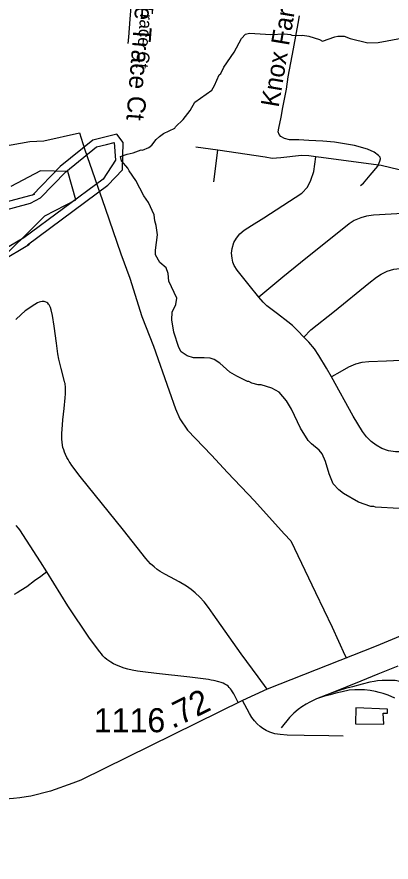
# Model space of a CAD drawing. Extents: x 1383679 to 1536984, y 460658 to 651027.
# Drawn here: x 1402244 to 1404192, y 514030 to 518428 of the extents above; entities that cross this region are included whole.
import ezdxf

# ---------------------------------------------------------------- set-up
doc = ezdxf.new("R2010")
doc.units = 0
for name, color, linetype in [('Default', 7, 'Continuous'), ('Exist Boundary Political City Limit New', 7, 'Continuous'), ('Exist Cultural Warehouse Building Footprint', 7, 'Continuous'), ('Exist Hydrographic Bay Label', 7, 'Continuous'), ('Exist Hydrographic Buffer Line', 7, 'Continuous'), ('Exist Hydrographic Misc Water Feature', 7, 'Continuous'), ('Exist Hydrographic Pond Under 1500 Sq Ft', 7, 'Continuous'), ('Exist Railroad Spur', 7, 'Continuous'), ('Exist Road Non-System Type 51', 7, 'Continuous'), ('Exist Road Non-System Type 51 Label', 7, 'Continuous'), ('Exist Road Secondary Mileage Hundredths English Label', 7, 'Continuous'), ('Exist Road Secondary Type 51 Attributed', 7, 'Continuous'), ('Exist Road Secondary Type 51 Number Label', 7, 'Continuous'), ('Exist Utilities Electrical Transmission Line', 7, 'Continuous'), ('Map Preparation Boundary City Limit Buffer Line', 7, 'Continuous')]:
    doc.layers.add(name, color=color, linetype=linetype)

msp = doc.modelspace()

# ---------------------------------------------------------------- linework, layer by layer
at = {"layer": 'Default'}
msp.add_lwpolyline([(1402118.5, 517125.1), (1402389.6, 517393.4), (1402551.2, 517476.1), (1402508.9, 517622.6), (1402366, 517626.9), (1402212.2, 517544.8)], dxfattribs=at)
at = {"layer": 'Exist Boundary Political City Limit New'}
msp.add_lwpolyline([(1402118.5, 517125.1), (1402389.6, 517393.4), (1402551.2, 517476.1), (1402508.9, 517622.6), (1402366, 517626.9), (1402212.2, 517544.8)], dxfattribs=at)
at = {"layer": 'Exist Cultural Warehouse Building Footprint'}
msp.add_lwpolyline([(1404008.6, 514833.2), (1404006.2, 514750.4), (1404153.6, 514748.1), (1404151.2, 514804.9), (1404172.3, 514804.9), (1404172.3, 514825.3), (1404008.6, 514833.2)], dxfattribs=at)
at = {"layer": 'Exist Hydrographic Bay Label'}
for points in [[(1402299.6, 517241.8), (1402717.6, 517551.8), (1402793.6, 517632.4), (1402796.6, 517773.4), (1402764.6, 517816.7)], [(1402764.6, 517816.7), (1402638.6, 517786.4), (1402469.6, 517648.7), (1402324.4, 517500.6)], [(1402334.9, 517503.4), (1402106.1, 517442.4)], [(1401184, 515202.6), (1401180, 515402.9), (1401155, 515426.4), (1400814, 515466.1), (1400773, 515509.6), (1400775.1, 515611.3), (1400957.1, 515932.6), (1401068.1, 516061.6), (1401413.1, 516195.8), (1401481.1, 516270), (1401483, 516335.6), (1401419, 516497.7), (1401417.1, 516773.5), (1401368.1, 516846.7), (1401372.1, 517014), (1401449.1, 517130.6), (1401825, 517178.9), (1401999, 517119.6), (1402158, 517155.8), (1402310.1, 517244.6)]]:
    msp.add_lwpolyline(points, dxfattribs=at)
at = {"layer": 'Exist Hydrographic Buffer Line'}
for points in [[(1402366.4, 517486.7), (1402498.4, 517621.2), (1402658.4, 517751.6), (1402710.2, 517763.1), (1402750.2, 517773.4), (1402756.5, 517682.9), (1402692.8, 517584), (1402279.4, 517277.4), (1402134.6, 517192.7), (1401992.6, 517160.4), (1401829.3, 517216.1), (1401440.5, 517130), (1401330, 517035.4), (1401319.5, 516847), (1401368.6, 516760.5), (1401370.4, 516496.8), (1401434.2, 516327.9), (1401432.9, 516285.4), (1401381.3, 516229.1), (1401045, 516098.3), (1400918.1, 515958.1), (1400766.5, 515610.6)], [(1400276.5, 515751.7), (1400178.8, 515871.9), (1400194.7, 515910.2), (1400374.5, 515976.3), (1400474.5, 516037.8), (1400771.3, 516113.6), (1400924.1, 516244.5), (1401040.2, 516395.6), (1401064.4, 516768.8), (1401035.8, 516919.7), (1401057, 516984), (1401228.4, 517187.9), (1401435.6, 517350.7), (1402100.5, 517401.8), (1402314.4, 517458.4), (1402366.4, 517486.7)]]:
    msp.add_lwpolyline(points, dxfattribs=at)
at = {"layer": 'Exist Hydrographic Misc Water Feature'}
for points in [[(1402783.7, 517702.1), (1402817.4, 517712.9), (1402849.6, 517720.1), (1402889.9, 517735.2), (1402897.9, 517735), (1402930.2, 517748.3), (1402946.5, 517759.9), (1402969.1, 517789.4), (1402985.4, 517805.1), (1403007.8, 517820.5), (1403066.4, 517849.2), (1403068.6, 517855.1), (1403109.4, 517894.2), (1403146.5, 517941.4), (1403169.9, 517984.2), (1403258.8, 518046.8), (1403273.3, 518070.4), (1403296.5, 518125.9), (1403304.7, 518133.7), (1403321.3, 518165.3), (1403375, 518244.1), (1403412.7, 518315.2), (1403433.8, 518337.8), (1403455.4, 518342.1), (1403566.5, 518336), (1403637.2, 518339.2), (1403668.2, 518336.1), (1403675, 518333.3), (1403723, 518330.2), (1403731, 518332), (1403763, 518327.3), (1403818.6, 518310.1), (1403834.4, 518301.7), (1403898.9, 518324.3), (1403915, 518327.9), (1403947, 518327.2), (1403978.7, 518314.5), (1404070.3, 518292.7), (1404124.2, 518294), (1404246.8, 518316.5)], [(1403032, 517092.3), (1403021.3, 517122), (1402987.3, 517149.3), (1402966.1, 517189.7), (1402964.6, 517213.8), (1402976.4, 517293.5), (1402969.4, 517341.6), (1402961.9, 517365.8), (1402958.7, 517397.8), (1402928, 517462.5), (1402904.7, 517497), (1402862.5, 517575.9), (1402827.5, 517626.7), (1402821.9, 517640.8), (1402789.1, 517679)], [(1404233.8, 515869.8), (1404109.9, 515876.6), (1404101.9, 515880.8), (1404085.9, 515881.2), (1404022.5, 515902.6), (1403943.4, 515948.3), (1403919.8, 515966.9), (1403890.4, 515997.5), (1403869.6, 516050), (1403850.9, 516114.4), (1403833.8, 516154.7), (1403818.2, 516173), (1403776.9, 516206), (1403759.4, 516224.4), (1403720.7, 516287.2), (1403672.9, 516386.2), (1403647.8, 516430.7), (1403608.8, 516475.6), (1403571.2, 516496.5), (1403515.6, 516513.7), (1403499.6, 516514), (1403467.7, 516522.8), (1403451.9, 516531.1), (1403443.9, 516531.3), (1403388.6, 516558.5), (1403353, 516579.3), (1403300, 516626.5), (1403270.3, 516645.1), (1403250.5, 516651.6), (1403218.6, 516654.3), (1403162.5, 516653.6), (1403130.7, 516664.3), (1403099.2, 516685), (1403087.6, 516707.2), (1403061.4, 516787.8), (1403050.8, 516852), (1403051.7, 516892), (1403070.5, 516931.5), (1403077.2, 516963.4), (1403035.1, 517052.3), (1403032, 517092.3)]]:
    msp.add_lwpolyline(points, dxfattribs=at)
at = {"layer": 'Exist Hydrographic Pond Under 1500 Sq Ft'}
msp.add_line((1402789.1, 517679), (1402783.7, 517702.1), dxfattribs=at)
at = {"layer": 'Exist Railroad Spur'}
for points in [[(1404226.9, 515049.2), (1404122.7, 515007.7), (1404034.5, 514971.7), (1403880.5, 514909.5)], [(1404326.7, 514943.2), (1404245.8, 514968.8), (1404238.2, 514970.4), (1404213.4, 514974.3), (1404188.8, 514975.9), (1404165.3, 514975.8), (1404145.9, 514975.4), (1404120.9, 514973.5), (1404103.9, 514970.4), (1404080.9, 514965.8), (1404041.7, 514955.6), (1403990.4, 514942.4), (1403955.1, 514933.2), (1403921.2, 514923.9), (1403880.5, 514909.5)], [(1404211.6, 514882.4), (1404177.3, 514898), (1404151.2, 514906.9), (1404129, 514912.6), (1404110, 514918.4), (1404082.6, 514923.6), (1404053.5, 514926), (1404032.2, 514927.1), (1404003.2, 514927.3), (1403974.1, 514924.5), (1403936.4, 514916.7), (1403904.9, 514908.9), (1403875.3, 514901.2), (1403839.6, 514891.4), (1403803.5, 514879)], [(1403803.5, 514879), (1403768.9, 514861.7), (1403749.1, 514851.9), (1403727.8, 514838.6), (1403708.7, 514824.7), (1403685.4, 514804.4), (1403662.8, 514782), (1403619.5, 514729.4)], [(1403880.5, 514909.5), (1403803.5, 514879)]]:
    msp.add_lwpolyline(points, dxfattribs=at)
at = {"layer": 'Exist Road Non-System Type 51'}
for p, q in [((1403290.1, 517733.8), (1403175.1, 517750.7)), ((1403268.4, 517570.2), (1403290.1, 517733.8))]:
    msp.add_line(p, q, dxfattribs=at)
for points in [[(1402862.8, 518784.4), (1402847.6, 518612.6), (1402831.1, 518416.6), (1402824.1, 518321.7), (1402821.2, 518290)], [(1404032.8, 517550.1), (1404047.7, 517563), (1404083.2, 517603.8), (1404122, 517650.2), (1404132.7, 517677.5), (1404136, 517689.5), (1404134.3, 517698.3), (1404126.9, 517707.1), (1404103.8, 517723.9), (1404068.3, 517739.1), (1404000.6, 517758.3), (1403897.5, 517775.2), (1403836.4, 517780.8), (1403762.9, 517784.8), (1403711.8, 517788), (1403663.1, 517787.2), (1403636.7, 517795.2), (1403617.7, 517804.8), (1403608.6, 517816), (1403604.5, 517828.8), (1403606.9, 517848), (1403619.5, 517906.5), (1403628.6, 517956.2), (1403646.8, 518052.4), (1403656.2, 518116.5), (1403682.9, 518261.1), (1403700.1, 518347), (1403708.9, 518394), (1403714.3, 518432.8)], [(1403799.9, 517699.4), (1403763.4, 517704), (1403726, 517707.1), (1403617.1, 517694.7), (1403573.5, 517691.5), (1403536.1, 517697.8), (1403290.1, 517733.8)], [(1403503.2, 516970.1), (1403452.5, 517031.3), (1403390.8, 517109.2), (1403375.6, 517134.2), (1403368.1, 517151.5), (1403363.8, 517172.1), (1403361.6, 517199.1), (1403363.8, 517222.9), (1403373.5, 517254.3), (1403386.4, 517275.9), (1403404.9, 517298.7), (1403426.5, 517318.2), (1403464.4, 517342), (1403529.1, 517382.2), (1403728, 517510.4), (1403756, 517541.6), (1403774.6, 517578.9), (1403790.2, 517622.5), (1403799.9, 517699.4)], [(1404321.1, 517610.5), (1404320.6, 517610.6), (1404140, 517654.2), (1403813.1, 517697.8), (1403799.9, 517699.4)], [(1404312.9, 517407.4), (1404099.9, 517395.8), (1404063.9, 517390.3), (1404033.6, 517382.1), (1404000.4, 517368.2), (1403972.9, 517351.7), (1403720.8, 517147.8), (1403628.8, 517073.8), (1403503.2, 516970.1)], [(1403736.9, 516761.9), (1403774.8, 516800.2), (1403897.4, 516897.2), (1404075.4, 517041.9), (1404115.8, 517073.8), (1404140.4, 517089.8), (1404172.2, 517104.5), (1404206.6, 517115.5), (1404251.9, 517120.4), (1404328.1, 517121.3)], [(1403547.3, 514929.3), (1403499.7, 514994.3), (1403411.2, 515114.3), (1403266, 515320.9), (1403241.6, 515354.2), (1403218.4, 515384.4), (1403195.9, 515409.1), (1403171.5, 515431.7), (1403150.4, 515449), (1403127.2, 515465.2), (1403089.3, 515488.1), (1403043.7, 515511.9), (1403014.6, 515527.5), (1402990.1, 515541.4), (1402973.6, 515553.2), (1402957.5, 515565.9), (1402939.9, 515582.5), (1402915, 515610.7), (1402799.3, 515757.1), (1402573.4, 516036.4), (1402530.5, 516094.5), (1402521.4, 516107.3), (1402516.2, 516114.5), (1402510.2, 516124.4), (1402504, 516135.9), (1402496.5, 516151.3), (1402491.1, 516163.7), (1402487.5, 516174.5), (1402483.6, 516187), (1402480.9, 516200.1), (1402479, 516215.6), (1402478, 516231.1), (1402477.6, 516251.6), (1402477.8, 516262.2), (1402478.9, 516281.3), (1402483.5, 516331.6), (1402489.6, 516389.7), (1402495.2, 516445.5), (1402496.8, 516467.2), (1402497.3, 516479.6), (1402497, 516490.5), (1402496.1, 516507.1), (1402495.5, 516513.2), (1402494.4, 516520.3), (1402493.5, 516524.3), (1402492.1, 516530.2), (1402473.5, 516597.8), (1402462.6, 516646.8), (1402457.4, 516675.2), (1402449.8, 516730.5), (1402437.9, 516819.2), (1402429, 516874.6), (1402422.4, 516903.8), (1402418.4, 516915), (1402415, 516923.2), (1402411.5, 516929.1), (1402408.4, 516933.5), (1402404.1, 516937.9), (1402398.7, 516941.9), (1402391.7, 516945.6), (1402386.4, 516946.7), (1402380.3, 516947.1), (1402375, 516946.7), (1402367.4, 516945.8), (1402359, 516943.1), (1402351.2, 516939.5), (1402337.1, 516931.1), (1402286.4, 516897.6), (1402266.4, 516879.6), (1402237.4, 516852.5)], [(1403736.9, 516761.9), (1403705.8, 516794.3), (1403678.6, 516821.3), (1403654.9, 516841.9), (1403599.6, 516882), (1403544.5, 516924.2), (1403526.1, 516942.6), (1403503.2, 516970.1)], [(1403880.9, 516555.2), (1403856.1, 516599.5), (1403816.1, 516665.5), (1403793.4, 516700.2), (1403763.1, 516734.8), (1403736.9, 516761.9)], [(1404352.6, 516644.3), (1404167.9, 516636.2), (1404075.9, 516633), (1404039.1, 516628.7), (1404006.6, 516621.2), (1403970.9, 516606), (1403925.5, 516580), (1403880.9, 516555.2)], [(1404363.1, 516173.8), (1404282.6, 516165.5), (1404242.6, 516164.4), (1404215.5, 516165.5), (1404177.6, 516170.8), (1404144.1, 516182.8), (1404113.9, 516199), (1404087.9, 516218.5), (1404064, 516242.3), (1404042.4, 516270.4), (1403994.8, 516350.6), (1403880.9, 516555.2)], [(1402399, 515541.2), (1402367.3, 515591.9), (1402294, 515705.9), (1402258.3, 515758.5), (1402251.4, 515767.7), (1402240, 515782.1)], [(1402399, 515541.2), (1402367.8, 515516.6), (1402335.8, 515493), (1402294.9, 515463.1), (1402264.7, 515443.1), (1402245.5, 515431.2), (1402229.5, 515422.2)], [(1403396.5, 514860.6), (1403373, 514905.2), (1403366.4, 514916.5), (1403361.7, 514924.1), (1403355.2, 514931.7), (1403348.6, 514939.2), (1403342.9, 514944.8), (1403336, 514951), (1403326.8, 514956.8), (1403317.4, 514961.3), (1403307.3, 514964.8), (1403295.8, 514968.2), (1403287.3, 514970.6), (1403276.2, 514973.5), (1403266.8, 514975.4), (1403254.4, 514977.5), (1403240.5, 514979.7), (1403143.6, 514991.8), (1402970.2, 515011.7), (1402898.5, 515019.7), (1402870.9, 515023.7), (1402843.7, 515028.9), (1402821.7, 515033.8), (1402803, 515039.3), (1402779, 515047.7), (1402758.2, 515056.1), (1402745.9, 515062.5), (1402733.6, 515069.8), (1402722, 515077.3), (1402712, 515084.5), (1402700.8, 515093.6), (1402691.2, 515103.9), (1402684, 515113.2), (1402675, 515124.4), (1402621.1, 515195.9), (1402509.5, 515364.1), (1402399, 515541.2)], [(1403942.7, 514685.7), (1403868.1, 514686.9), (1403738.9, 514689.6), (1403651.2, 514691.5), (1403614.1, 514693.5), (1403600, 514695.5), (1403586, 514698.3), (1403576.1, 514700.7), (1403559.8, 514706.2), (1403542.1, 514714.2), (1403524.8, 514725.5), (1403509.8, 514736.1), (1403494.4, 514750.3), (1403480.7, 514764.7), (1403466.6, 514782.5), (1403454.4, 514802.6), (1403418.6, 514870.6)]]:
    msp.add_lwpolyline(points, dxfattribs=at)
at = {"layer": 'Exist Road Secondary Type 51 Attributed'}
msp.add_lwpolyline([(1404961.5, 515533.5), (1404917.9, 515487.9), (1404114, 515153.4), (1403547.3, 514929.3), (1403418.6, 514870.6), (1402576.1, 514456.5), (1402535, 514440.5), (1402419.5, 514400), (1402316.8, 514373.4), (1402292, 514369.3), (1402259.3, 514364.7), (1402226.7, 514361), (1402184.3, 514357.4), (1401917.5, 514329.7), (1401812, 514290.4), (1401757.6, 514257.4), (1401742, 514245.5), (1401718.1, 514225.1), (1401690.6, 514199), (1401663.5, 514169.8), (1401547.1, 514030.3)], dxfattribs=at)
at = {"layer": 'Exist Utilities Electrical Transmission Line'}
msp.add_lwpolyline([(1401940.1, 517714.3), (1402310.4, 517780.1), (1402384.2, 517783.2), (1402569.1, 517823.7), (1402595.4, 517741.2), (1402703.4, 517432.9), (1402784.9, 517195.1), (1402832.4, 517068.3), (1402894.6, 516869), (1402955.5, 516713.7), (1403037, 516481.9), (1403069.2, 516389.2), (1403092.3, 516336.7), (1403131.2, 516277.9), (1403256.6, 516147.5), (1403341, 516057.8), (1403480.1, 515909.1), (1403634.9, 515737.9), (1403670.2, 515701.2), (1403798.9, 515432.7), (1403885.5, 515252.9), (1403950.6, 515107.5), (1403960.3, 515091.3)], dxfattribs=at)
at = {"layer": 'Map Preparation Boundary City Limit Buffer Line'}
msp.add_lwpolyline([(1402118.5, 517125.1), (1402389.6, 517393.4), (1402551.2, 517476.1), (1402508.9, 517622.6), (1402366, 517626.9), (1402212.2, 517544.8)], dxfattribs=at)
msp.add_lwpolyline([(1402118.5, 517125.1), (1402389.6, 517393.4), (1402551.2, 517476.1), (1402508.9, 517622.6), (1402366, 517626.9), (1402212.2, 517544.8)], dxfattribs=at)

# ---------------------------------------------------------------- texts
at = {"layer": 'Default'}
msp.add_text('Steele Trace Ct', height=65.617, rotation=265.508, dxfattribs=at).set_placement((1402911.7, 518770.7))
at = {"layer": 'Exist Road Non-System Type 51 Label'}
for s, rotation, p in [('Steele Trace Ct', 265.5081, (1402882.4, 518773)), ('Knox Farm Rd', 80.4252, (1403606, 517953.6))]:
    msp.add_text(s, height=95, rotation=rotation, dxfattribs=at).set_placement(p)
at = {"layer": 'Exist Road Secondary Mileage Hundredths English Label'}
msp.add_text('.72', height=125, rotation=26.1753, dxfattribs=at).set_placement((1403053.6, 514722.1))
at = {"layer": 'Exist Road Secondary Type 51 Number Label'}
msp.add_text('1116', height=125, dxfattribs=at).set_placement((1402644.3, 514705.9))

doc.saveas('drawing.dxf')
